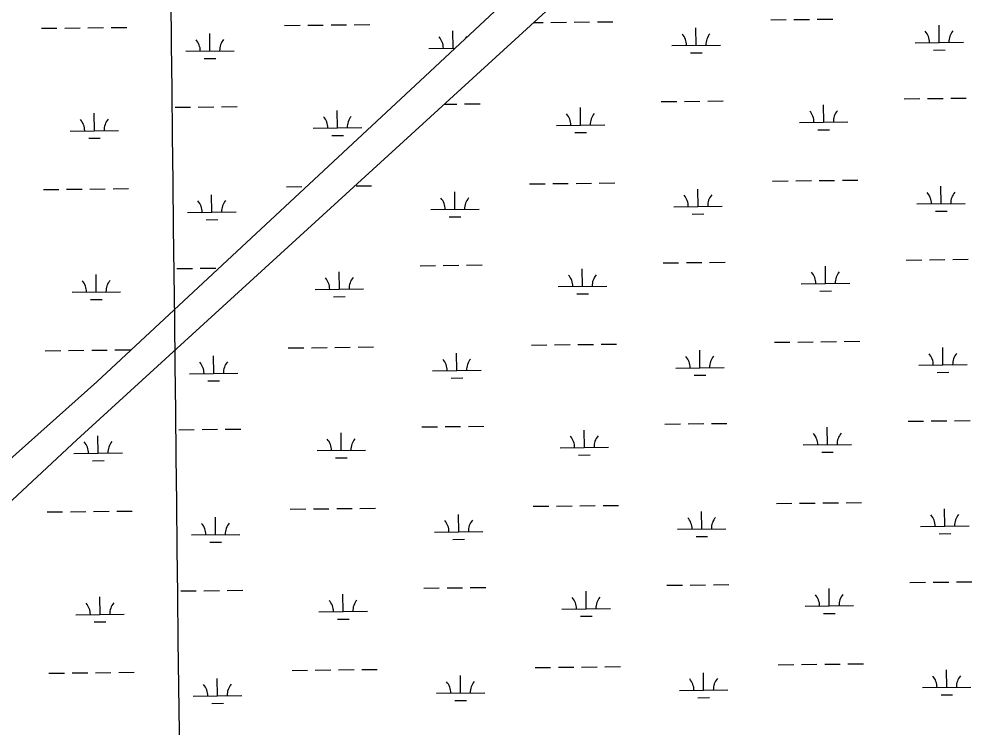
# Model space of a CAD drawing. Extents: x 3684037 to 3722149, y 433263 to 459021.
# Drawn here: x 3693188 to 3695156, y 441777 to 443240 of the extents above; entities that cross this region are included whole.
import ezdxf

# ---------------------------------------------------------------- set-up
doc = ezdxf.new("R2010")
doc.units = 0
for name, color, linetype in [('V-GRID-MAJR', 7, 'Continuous'), ('V-TOPO-SHOR', 7, 'Continuous'), ('V-WETL-SWMP', 7, 'Continuous')]:
    doc.layers.add(name, color=color, linetype=linetype)

msp = doc.modelspace()

# ---------------------------------------------------------------- linework, layer by layer
at = {"layer": 'V-GRID-MAJR'}
msp.add_spline([(3693553.617, 438739.047), (3693484.88, 444797.567), (3693416.122, 450858.018), (3693347.364, 456918.47500000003), (3693347.342, 456920.398)], degree=3, dxfattribs=at)
at = {"layer": 'V-TOPO-SHOR'}
for p, q in [((3694825.2290166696, 443869.2800321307), (3694016.7680279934, 443112.5240539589)), ((3693307.4110469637, 442371.4278403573), (3694621.8090629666, 443571.79578595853)), ((3694016.7680279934, 443112.5240539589), (3693349.137037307, 442491.4640719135)), ((3693349.137037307, 442491.4640719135), (3692587.620047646, 441812.9940918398)), ((3692097.329031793, 441244.1248919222), (3693307.4110469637, 442371.4278403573))]:
    msp.add_line(p, q, dxfattribs=at)
at = {"layer": 'V-WETL-SWMP'}
for p, q in [((3694825.2290166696, 443869.28003213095), (3694016.7680279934, 443112.5240539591)), ((3693307.4110469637, 442371.42784035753), (3694621.8090629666, 443571.7957859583)), ((3694334.3209639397, 443233.5274097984), (3694366.318797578, 443233.8997496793)), ((3694382.317714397, 443234.08591962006), (3694414.315548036, 443234.45825950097)), ((3694740.2014844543, 443238.2504015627), (3694772.1993180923, 443238.6227414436)), ((3694788.198234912, 443238.80891138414), (3694820.19606855, 443239.1812512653)), ((3694836.1949853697, 443239.367421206), (3694868.192819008, 443239.73976108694)), ((3693234.5798800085, 443220.7299832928), (3693266.577713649, 443221.102323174)), ((3693282.5766304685, 443221.28849311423), (3693314.5744641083, 443221.66083299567)), ((3693330.573380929, 443221.8470029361), (3693362.5712145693, 443222.2193428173)), ((3693378.5701313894, 443222.405512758), (3693410.5679650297, 443222.777852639)), ((3693736.4539014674, 443226.5699947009), (3693768.4517351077, 443226.9423345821)), ((3693784.450651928, 443227.1285045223), (3693816.448485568, 443227.50084440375)), ((3693832.4474023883, 443227.6870143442), (3693864.445236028, 443228.0593542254)), ((3693880.4441528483, 443228.2455241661), (3693912.4419864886, 443228.61786404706)), ((3694084.3368037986, 443179.87266765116), (3694083.9179210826, 443215.87023025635)), ((3694250.3364519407, 443232.5501316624), (3694270.3252966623, 443232.782730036)), ((3694286.324213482, 443232.9688999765), (3694318.32204712, 443233.34123985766)), ((3694586.210363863, 443185.7130643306), (3694585.791482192, 443221.7106260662)), ((3695088.084385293, 443191.5530757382), (3695087.665503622, 443227.5506374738)), ((3693582.462782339, 443174.0326562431), (3693582.043899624, 443210.03021884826)), ((3694034.3401887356, 443179.29088658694), (3694088.77335816, 443179.9242932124)), ((3694536.2137488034, 443185.1312832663), (3694636.2069789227, 443186.2948453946)), ((3695038.0877702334, 443190.9712946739), (3695138.0810003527, 443192.13485680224)), ((3695076.2647466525, 443175.9834934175), (3695100.263121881, 443176.2627483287)), ((3693532.4661672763, 443173.4508751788), (3693632.4593974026, 443174.61443730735)), ((3693570.643144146, 443158.46307354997), (3693594.641519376, 443158.74232846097)), ((3694574.390725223, 443170.1434820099), (3694598.389100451, 443170.42273692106)), ((3694016.7680279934, 443112.5240539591), (3693349.137037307, 442491.4640719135)), ((3695112.017976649, 443076.3917658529), (3695144.015810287, 443076.7641057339)), ((3693510.402876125, 443057.75432392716), (3693542.4007097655, 443058.12666380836)), ((3693558.3996265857, 443058.31283374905), (3693590.3974602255, 443058.68517363)), ((3693606.3963770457, 443058.87134357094), (3693638.394210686, 443059.24368345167)), ((3694066.0157035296, 443064.2200555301), (3694092.2710169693, 443064.525573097)), ((3694108.2699337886, 443064.7117430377), (3694140.2677674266, 443065.08408291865)), ((3694347.638005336, 443021.0639860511), (3694347.219123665, 443057.0615477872)), ((3694514.1504543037, 443069.43473480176), (3694546.148287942, 443069.80707468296)), ((3694562.1472047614, 443069.99324462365), (3694594.1450384, 443070.3655845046)), ((3694610.143955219, 443070.5517544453), (3694642.141788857, 443070.92409432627)), ((3694849.512026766, 443026.9039974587), (3694849.093145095, 443062.90155919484)), ((3695016.0244757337, 443075.2747462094), (3695048.022309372, 443075.6470860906)), ((3695064.0212261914, 443075.83325603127), (3695096.01905983, 443076.20559591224)), ((3693343.890428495, 443009.3835740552), (3693343.471545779, 443045.3811366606)), ((3693845.764449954, 443015.2235854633), (3693845.3455672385, 443051.22114806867)), ((3694297.641390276, 443020.4822049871), (3694397.634620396, 443021.6457671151)), ((3694799.515411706, 443026.32221639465), (3694899.5086418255, 443027.48577852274)), ((3693293.893813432, 443008.80179299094), (3693393.8870435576, 443009.96535511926)), ((3693795.7678348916, 443014.641804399), (3693895.761065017, 443015.80536652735)), ((3693833.944811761, 442999.6540027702), (3693857.943186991, 442999.93325768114)), ((3694335.8183666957, 443005.4944037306), (3694359.8167419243, 443005.7736586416)), ((3694837.6923881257, 443011.33441513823), (3694861.6907633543, 443011.6136700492)), ((3693332.0707903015, 442993.8139913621), (3693356.0691655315, 442994.09324627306)), ((3694242.1983369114, 442899.757922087), (3694274.1961705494, 442900.1302619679)), ((3694290.195087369, 442900.3164319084), (3694322.192921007, 442900.68877178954)), ((3694338.1918378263, 442900.8749417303), (3694370.1896714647, 442901.2472816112)), ((3694386.1885882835, 442901.43345155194), (3694418.1864219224, 442901.80579143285)), ((3694744.0723583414, 442905.5979334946), (3694776.0701919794, 442905.9702733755)), ((3694792.069108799, 442906.15644331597), (3694824.066942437, 442906.52878319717)), ((3694840.0658592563, 442906.7149531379), (3694872.0636928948, 442907.0872930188)), ((3694888.0626097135, 442907.27346295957), (3694920.0604433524, 442907.6458028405)), ((3693238.450763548, 442888.07750719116), (3693270.4485971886, 442888.44984707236)), ((3693286.4475140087, 442888.6360170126), (3693318.4453476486, 442889.008356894)), ((3693334.444264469, 442889.1945268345), (3693366.4420981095, 442889.5668667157)), ((3693382.4410149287, 442889.7530366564), (3693414.4388485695, 442890.1253765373)), ((3693740.3247850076, 442893.9175185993), (3693772.3226186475, 442894.28985848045)), ((3693884.3145668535, 442895.5934401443), (3693916.312400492, 442895.96578002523)), ((3694088.207216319, 442847.22058485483), (3694087.788334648, 442883.21814659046)), ((3694590.0812377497, 442853.06059626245), (3694589.6623560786, 442889.0581579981)), ((3695091.9552591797, 442858.9006076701), (3695091.5363775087, 442894.8981694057)), ((3693586.3336658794, 442841.3801801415), (3693585.9147831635, 442877.3777427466)), ((3693536.3370508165, 442840.7983990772), (3693636.330280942, 442841.96196120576)), ((3694038.2106012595, 442846.63880379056), (3694138.20383138, 442847.8023659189)), ((3694540.08462269, 442852.4788151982), (3694640.07785281, 442853.6423773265)), ((3695041.95864412, 442858.3188266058), (3695141.95187424, 442859.4823887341)), ((3695080.1356205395, 442843.3310253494), (3695104.1339957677, 442843.61028026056)), ((3693574.5140276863, 442825.8105974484), (3693598.512402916, 442826.0898523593)), ((3694076.387577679, 442831.65100253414), (3694100.3859529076, 442831.9302574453)), ((3694578.2615991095, 442837.49101394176), (3694602.2599743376, 442837.77026885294)), ((3695019.89534962, 442742.6222781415), (3695051.8931832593, 442742.9946180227)), ((3695067.8921000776, 442743.1807879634), (3695099.889933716, 442743.55312784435)), ((3695115.8888505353, 442743.73929778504), (3695147.8866841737, 442744.111637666)), ((3693514.273759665, 442725.1018478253), (3693546.2715933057, 442725.4741877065)), ((3693562.2705101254, 442725.66035764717), (3693594.2683437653, 442726.03269752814)), ((3694016.14730676, 442730.94225532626), (3694048.1451403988, 442731.31459520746)), ((3694064.1440572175, 442731.5007651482), (3694096.141890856, 442731.8731050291)), ((3694112.1408076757, 442732.0592749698), (3694144.1386413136, 442732.43161485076)), ((3694351.5088792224, 442688.4115179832), (3694351.089997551, 442724.40907971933)), ((3694518.02132819, 442736.7822667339), (3694550.0191618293, 442737.1546066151)), ((3694566.0180786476, 442737.34077655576), (3694598.015912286, 442737.71311643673)), ((3694614.014829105, 442737.8992863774), (3694646.0126627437, 442738.2716262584)), ((3694853.3829006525, 442694.2515293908), (3694852.964018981, 442730.24909112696)), ((3693347.761312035, 442676.73109795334), (3693347.3424293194, 442712.7286605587)), ((3693849.634857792, 442682.57150657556), (3693849.215976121, 442718.5690683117)), ((3693799.6382427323, 442681.9897255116), (3693899.6314728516, 442683.1532876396)), ((3694301.512264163, 442687.8297369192), (3694401.505494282, 442688.99329904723)), ((3694803.386285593, 442693.66974832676), (3694903.379515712, 442694.83331045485)), ((3693297.764696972, 442676.14931688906), (3693397.7579270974, 442677.3128790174)), ((3693837.815219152, 442667.00192425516), (3693861.8135943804, 442667.2811791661)), ((3694339.6892405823, 442672.8419356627), (3694363.6876158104, 442673.12119057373)), ((3694841.563262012, 442678.68194707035), (3694865.5616372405, 442678.9612019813)), ((3693335.9416738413, 442661.16151526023), (3693359.9400490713, 442661.4407701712)), ((3694246.0692107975, 442567.1054540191), (3694278.067044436, 442567.4777939)), ((3694294.065961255, 442567.6639638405), (3694326.063794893, 442568.03630372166)), ((3694342.062711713, 442568.2224736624), (3694374.060545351, 442568.5948135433)), ((3694390.0594621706, 442568.78098348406), (3694422.057295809, 442569.15332336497)), ((3694747.9432322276, 442572.9454654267), (3694779.941065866, 442573.3178053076)), ((3694795.9399826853, 442573.5039752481), (3694827.9378163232, 442573.8763151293)), ((3694843.936733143, 442574.06248507), (3694875.934566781, 442574.43482495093)), ((3694891.9334836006, 442574.6209948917), (3694923.931317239, 442574.9933347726)), ((3693242.321647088, 442555.42503108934), (3693274.3194807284, 442555.7973709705)), ((3693290.318397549, 442555.9835409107), (3693322.316231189, 442556.35588079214)), ((3693338.315148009, 442556.54205073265), (3693370.312981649, 442556.9143906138)), ((3693386.311898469, 442557.10056055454), (3693418.3097321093, 442557.47290043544)), ((3693744.1951893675, 442561.2654426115), (3693776.1930230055, 442561.6377824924)), ((3693792.191939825, 442561.8239524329), (3693824.189773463, 442562.19629231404)), ((3693840.188690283, 442562.3824622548), (3693872.1865239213, 442562.7548021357)), ((3693888.18544074, 442562.94097207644), (3693920.183274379, 442563.31331195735)), ((3694092.0780902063, 442514.56811678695), (3694091.659208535, 442550.5656785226)), ((3694593.9521116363, 442520.40812819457), (3694593.5332299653, 442556.4056899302)), ((3695095.8261330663, 442526.2481396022), (3695095.4072513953, 442562.2457013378)), ((3693590.2040687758, 442508.7281053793), (3693589.7851871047, 442544.725667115)), ((3695045.829518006, 442525.6663585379), (3695145.8227481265, 442526.82992066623)), ((3693540.207453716, 442508.1463243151), (3693640.200683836, 442509.30988644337)), ((3694042.0814751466, 442513.9863357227), (3694142.074705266, 442515.149897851)), ((3694543.9554965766, 442519.8263471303), (3694643.9487266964, 442520.9899092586)), ((3695084.0064944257, 442510.6785572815), (3695108.004869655, 442510.9578121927)), ((3693349.137037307, 442491.4640719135), (3692587.620047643, 441812.9940918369)), ((3693578.3844301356, 442493.15852305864), (3693602.3828053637, 442493.43777796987)), ((3694080.2584515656, 442498.99853446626), (3694104.2568267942, 442499.27778937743)), ((3694582.1324729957, 442504.8385458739), (3694606.1308482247, 442505.11780078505)), ((3695023.766223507, 442409.9698100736), (3695055.7640571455, 442410.3421499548)), ((3695071.7629739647, 442410.5283198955), (3695103.760807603, 442410.90065977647)), ((3695119.7597244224, 442411.08682971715), (3695151.757558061, 442411.4591695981)), ((3693518.1441592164, 442392.4497758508), (3693550.1419928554, 442392.82211573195)), ((3693566.140909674, 442393.0082856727), (3693598.1387433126, 442393.3806255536)), ((3693614.1376601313, 442393.56679549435), (3693646.13549377, 442393.93913537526)), ((3694020.018180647, 442398.28978725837), (3694052.0160142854, 442398.66212713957)), ((3694068.0149311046, 442398.8482970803), (3694100.012764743, 442399.2206369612)), ((3694116.011681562, 442399.4068069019), (3694148.0095152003, 442399.7791467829)), ((3694355.379753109, 442355.7590499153), (3694354.960871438, 442391.75661165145)), ((3694521.892202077, 442404.129798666), (3694553.890035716, 442404.5021385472)), ((3694569.8889525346, 442404.6883084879), (3694601.886786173, 442405.06064836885)), ((3694617.8857029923, 442405.24681830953), (3694649.883536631, 442405.6191581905)), ((3694857.253774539, 442361.5990613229), (3694856.834892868, 442397.5966230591)), ((3692097.329031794, 441244.1248919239), (3693307.4110469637, 442371.42784035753)), ((3693351.631710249, 442344.0790271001), (3693351.2128285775, 442380.0765888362)), ((3693853.505731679, 442349.91903850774), (3693853.086850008, 442385.9166002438)), ((3693803.5091166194, 442349.3372574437), (3693903.5023467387, 442350.5008195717)), ((3694305.3831380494, 442355.1772688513), (3694405.3763681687, 442356.34083097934)), ((3694807.2571594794, 442361.0172802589), (3694907.250389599, 442362.18084238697)), ((3693301.6350951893, 442343.4972460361), (3693401.6283253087, 442344.6608081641)), ((3693841.6860930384, 442334.3494561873), (3693865.6844682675, 442334.6287110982)), ((3694343.5601144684, 442340.18946759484), (3694367.5584896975, 442340.46872250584)), ((3694845.4341358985, 442346.02947900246), (3694869.4325111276, 442346.3087339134)), ((3693339.812071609, 442328.50944477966), (3693363.810446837, 442328.7886996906)), ((3693892.0563146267, 442230.28850400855), (3693924.0541482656, 442230.66084388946)), ((3694249.9400846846, 442234.4529859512), (3694281.9379183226, 442234.8253258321)), ((3694297.9368351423, 442235.01149577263), (3694329.9346687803, 442235.3838356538)), ((3694345.9335856, 442235.5700055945), (3694377.931419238, 442235.9423454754)), ((3694393.930336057, 442236.1285154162), (3694425.928169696, 442236.5008552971)), ((3694751.8141061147, 442240.29299735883), (3694783.8119397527, 442240.66533723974)), ((3694799.8108565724, 442240.8515071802), (3694831.8086902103, 442241.2238470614)), ((3694847.80760703, 442241.41001700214), (3694879.805440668, 442241.78235688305)), ((3694895.8043574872, 442241.9685268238), (3694927.802191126, 442242.3408667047)), ((3693246.192041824, 442222.77296313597), (3693278.1898754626, 442223.14530301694)), ((3693294.188792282, 442223.3314729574), (3693326.18662592, 442223.7038128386)), ((3693342.185542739, 442223.8899827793), (3693374.183376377, 442224.26232266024)), ((3693390.1822931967, 442224.44849260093), (3693422.180126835, 442224.8208324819)), ((3693594.0749426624, 442176.07563731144), (3693593.6560609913, 442212.0731990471)), ((3693748.0660632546, 442228.6129745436), (3693780.0638968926, 442228.9853144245)), ((3693796.0628137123, 442229.171484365), (3693828.0606473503, 442229.54382424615)), ((3693844.0595641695, 442229.7299941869), (3693876.0573978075, 442230.1023340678)), ((3694095.948964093, 442181.91564871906), (3694095.530082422, 442217.9132104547)), ((3694597.8229855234, 442187.7556601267), (3694597.4041038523, 442223.7532218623)), ((3695099.6970069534, 442193.5956715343), (3695099.2781252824, 442229.59323326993)), ((3695049.7003918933, 442193.01389047), (3695149.693622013, 442194.17745259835)), ((3693544.0783276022, 442175.4938562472), (3693644.071557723, 442176.6574183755)), ((3694045.9523490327, 442181.3338676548), (3694145.945579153, 442182.4974297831)), ((3694547.8263704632, 442187.1738790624), (3694647.819600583, 442188.3374411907)), ((3694586.0033468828, 442172.186077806), (3694610.0017221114, 442172.46533271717)), ((3695087.877368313, 442178.0260892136), (3695111.8757435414, 442178.3053441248)), ((3693582.255304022, 442160.50605499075), (3693606.253679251, 442160.785309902)), ((3694084.1293254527, 442166.3460663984), (3694108.127700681, 442166.62532130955)), ((3695027.6370973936, 442077.3173420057), (3695059.634931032, 442077.6896818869)), ((3695075.6338478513, 442077.8758518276), (3695107.6316814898, 442078.2481917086)), ((3695123.6305983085, 442078.43436164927), (3695155.628431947, 442078.80670153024)), ((3693522.015033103, 442059.7973077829), (3693554.0128667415, 442060.16964766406)), ((3693570.0117835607, 442060.3558176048), (3693602.009617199, 442060.7281574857)), ((3693618.0085340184, 442060.91432742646), (3693650.006367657, 442061.2866673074)), ((3694023.889054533, 442065.6373191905), (3694055.886888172, 442066.0096590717)), ((3694071.885804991, 442066.19582901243), (3694103.883638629, 442066.56816889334)), ((3694119.8825554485, 442066.7543388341), (3694151.880389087, 442067.126678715)), ((3694359.250626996, 442023.1065818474), (3694358.8317453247, 442059.10414358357)), ((3694525.7630759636, 442071.4773305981), (3694557.760909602, 442071.8496704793)), ((3694573.7598264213, 442072.03584042), (3694605.7576600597, 442072.40818030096)), ((3694621.7565768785, 442072.59435024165), (3694653.754410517, 442072.9666901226)), ((3694861.124648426, 442028.94659325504), (3694860.7057667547, 442064.9441549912)), ((3693355.502584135, 442011.42655903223), (3693355.083702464, 442047.4241207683)), ((3693857.3766055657, 442017.26657043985), (3693856.957723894, 442053.26413217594)), ((3693807.379990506, 442016.6847893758), (3693907.3732206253, 442017.84835150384)), ((3694309.2540119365, 442022.52480078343), (3694409.247242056, 442023.68836291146)), ((3694811.128033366, 442028.364812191), (3694911.121263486, 442029.5283743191)), ((3693305.5059690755, 442010.8447779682), (3693405.499199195, 442012.0083400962)), ((3693343.6829454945, 441995.8569767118), (3693367.6813207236, 441996.1362316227)), ((3693845.556966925, 442001.6969881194), (3693869.5553421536, 442001.97624303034)), ((3694347.4309883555, 442007.536999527), (3694371.429363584, 442007.81625443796)), ((3694849.3050097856, 442013.3770109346), (3694873.303385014, 442013.6562658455)), ((3693751.9369371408, 441895.9605064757), (3693783.934770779, 441896.3328463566)), ((3693799.9336875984, 441896.5190162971), (3693831.9315212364, 441896.89135617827)), ((3693847.930438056, 441897.077526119), (3693879.928271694, 441897.4498659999)), ((3693895.927188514, 441897.63603594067), (3693927.9250221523, 441898.0083758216)), ((3694253.8109585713, 441901.8005178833), (3694285.8087922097, 441902.17285776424)), ((3694301.807709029, 441902.35902770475), (3694333.805542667, 441902.7313675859)), ((3694349.804459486, 441902.91753752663), (3694381.802293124, 441903.28987740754)), ((3694397.801209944, 441903.4760473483), (3694429.799043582, 441903.8483872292)), ((3694755.684980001, 441907.64052929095), (3694787.6828136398, 441908.01286917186)), ((3694803.681730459, 441908.1990391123), (3694835.679564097, 441908.5713789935)), ((3694851.678480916, 441908.75754893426), (3694883.676314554, 441909.12988881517)), ((3694899.675231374, 441909.3160587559), (3694931.673065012, 441909.6883986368)), ((3695103.5678808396, 441860.9432034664), (3695103.1489991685, 441896.94076520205)), ((3693250.0629157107, 441890.1204950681), (3693282.0607493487, 441890.49283494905)), ((3693298.0596661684, 441890.6790048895), (3693330.0574998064, 441891.0513447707)), ((3693346.056416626, 441891.2375147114), (3693378.054250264, 441891.60985459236)), ((3693394.0531670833, 441891.79602453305), (3693426.051000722, 441892.168364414)), ((3693597.9458165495, 441843.42316924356), (3693597.5269348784, 441879.42073097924)), ((3694099.8198379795, 441849.2631806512), (3694099.4009563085, 441885.2607423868)), ((3694601.6938594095, 441855.1031920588), (3694601.2749777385, 441891.1007537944)), ((3695053.5712657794, 441860.36142240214), (3695153.5644959, 441861.52498453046)), ((3693547.9492014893, 441842.84138817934), (3693647.942431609, 441844.0049503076)), ((3694049.8232229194, 441848.6813995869), (3694149.8164530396, 441849.8449617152)), ((3694551.6972443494, 441854.5214109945), (3694651.69047447, 441855.68497312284)), ((3694589.8742207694, 441839.5336097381), (3694613.872595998, 441839.8128646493)), ((3695091.7482421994, 441845.3736211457), (3695115.746617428, 441845.6528760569)), ((3693586.126177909, 441827.85358692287), (3693610.1245531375, 441828.1328418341)), ((3694088.000199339, 441833.6935983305), (3694111.998574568, 441833.97285324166))]:
    msp.add_line(p, q, dxfattribs=at)
for centre, radius, start, end in [((3695032.8396644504, 443191.38506088), 35.24628790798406, 359.89486700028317, 41.43852533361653), ((3695143.318056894, 443192.67063264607), 35.246287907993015, 139.89486394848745, 181.43852228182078), ((3693527.2180614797, 443173.86464139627), 35.24628790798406, 359.89486698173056, 41.438525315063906), ((3693637.69645393, 443175.15021316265), 35.246287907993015, 139.89486396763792, 181.43852230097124), ((3694029.0920829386, 443179.70465280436), 35.24628790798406, 359.89486698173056, 41.438525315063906), ((3694139.570475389, 443180.99022457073), 35.246287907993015, 139.89486396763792, 148.78394553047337), ((3694530.9656430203, 443185.54504947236), 35.24628790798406, 359.89486700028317, 41.43852533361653), ((3694641.444035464, 443186.8306212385), 35.246287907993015, 139.89486394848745, 181.43852228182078), ((3693790.5197290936, 443015.0555706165), 35.24628790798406, 359.89486698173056, 41.438525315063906), ((3693900.998121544, 443016.3411423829), 35.246287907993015, 139.89486396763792, 181.43852230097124), ((3694292.3932844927, 443020.89597119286), 35.24628790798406, 359.89486700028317, 41.43852533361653), ((3694402.8716769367, 443022.18154295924), 35.246287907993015, 139.89486394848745, 181.43852228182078), ((3694794.2673059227, 443026.7359826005), 35.24628790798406, 359.89486700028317, 41.43852533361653), ((3694904.745698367, 443028.02155436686), 35.246287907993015, 139.89486394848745, 181.43852228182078), ((3693288.645707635, 443009.2155592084), 35.24628790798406, 359.89486698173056, 41.438525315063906), ((3693399.1241000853, 443010.5011309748), 35.246287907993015, 139.89486396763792, 181.43852230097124), ((3695036.710538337, 442858.7325928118), 35.24628790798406, 359.89486700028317, 41.43852533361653), ((3695147.1889307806, 442860.01816457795), 35.246287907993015, 139.89486394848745, 181.43852228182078), ((3693531.08894502, 442841.2121652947), 35.24628790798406, 359.89486698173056, 41.438525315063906), ((3693641.5673374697, 442842.49773706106), 35.246287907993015, 139.89486396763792, 181.43852230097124), ((3694032.962495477, 442847.0525699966), 35.24628790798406, 359.89486700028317, 41.43852533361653), ((3694143.4408879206, 442848.33814176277), 35.246287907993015, 139.89486394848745, 181.43852228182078), ((3694534.836516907, 442852.89258140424), 35.24628790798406, 359.89486700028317, 41.43852533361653), ((3694645.3149093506, 442854.17815317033), 35.246287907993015, 139.89486394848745, 181.43852228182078), ((3693794.390136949, 442682.40349171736), 35.24628790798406, 359.89486700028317, 41.43852533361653), ((3693904.8685293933, 442683.68906348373), 35.246287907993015, 139.89486394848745, 181.43852228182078), ((3694296.2641583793, 442688.243503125), 35.24628790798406, 359.89486700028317, 41.43852533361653), ((3694406.7425508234, 442689.52907489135), 35.246287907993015, 139.89486394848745, 181.43852228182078), ((3694798.1381798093, 442694.0835145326), 35.24628790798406, 359.89486700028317, 41.43852533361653), ((3694908.6165722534, 442695.369086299), 35.246287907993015, 139.89486394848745, 181.43852228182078), ((3693292.5165911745, 442676.56308310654), 35.24628790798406, 359.89486698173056, 41.438525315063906), ((3693402.994983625, 442677.8486548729), 35.246287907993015, 139.89486396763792, 181.43852230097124), ((3695040.581412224, 442526.0801247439), 35.24628790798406, 359.89486700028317, 41.43852533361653), ((3695151.0598046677, 442527.36569651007), 35.246287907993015, 139.89486394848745, 181.43852228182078), ((3693534.959347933, 442508.5600905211), 35.24628790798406, 359.89486700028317, 41.43852533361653), ((3693645.4377403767, 442509.84566228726), 35.246287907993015, 139.89486394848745, 181.43852228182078), ((3694036.8333693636, 442514.40010192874), 35.24628790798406, 359.89486700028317, 41.43852533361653), ((3694147.311761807, 442515.6856736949), 35.246287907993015, 139.89486394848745, 181.43852228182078), ((3694538.707390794, 442520.24011333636), 35.24628790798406, 359.89486700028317, 41.43852533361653), ((3694649.1857832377, 442521.52568510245), 35.246287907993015, 139.89486394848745, 181.43852228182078), ((3693798.261010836, 442349.75102364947), 35.24628790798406, 359.89486700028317, 41.43852533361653), ((3693908.73940328, 442351.03659541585), 35.246287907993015, 139.89486394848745, 181.43852228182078), ((3694300.135032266, 442355.5910350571), 35.24628790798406, 359.89486700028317, 41.43852533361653), ((3694410.6134247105, 442356.87660682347), 35.246287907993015, 139.89486394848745, 181.43852228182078), ((3694802.009053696, 442361.4310464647), 35.24628790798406, 359.89486700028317, 41.43852533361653), ((3694912.4874461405, 442362.7166182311), 35.246287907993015, 139.89486394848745, 181.43852228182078), ((3693296.386989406, 442343.91101224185), 35.24628790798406, 359.89486700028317, 41.43852533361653), ((3693406.8653818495, 442345.1965840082), 35.246287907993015, 139.89486394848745, 181.43852228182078), ((3694542.5782646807, 442187.5876452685), 35.24628790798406, 359.89486700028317, 41.43852533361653), ((3694653.0566571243, 442188.87321703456), 35.246287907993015, 139.89486394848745, 181.43852228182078), ((3695044.4522861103, 442193.42765667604), 35.24628790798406, 359.89486700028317, 41.43852533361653), ((3695154.9306785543, 442194.7132284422), 35.246287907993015, 139.89486394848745, 181.43852228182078), ((3693538.83022182, 442175.90762245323), 35.24628790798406, 359.89486700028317, 41.43852533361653), ((3693649.308614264, 442177.1931942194), 35.246287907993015, 139.89486394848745, 181.43852228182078), ((3694040.70424325, 442181.74763386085), 35.24628790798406, 359.89486700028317, 41.43852533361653), ((3694151.182635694, 442183.033205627), 35.246287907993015, 139.89486394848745, 181.43852228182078), ((3693300.257863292, 442011.25854417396), 35.24628790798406, 359.89486700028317, 41.43852533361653), ((3693410.7362557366, 442012.54411594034), 35.246287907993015, 139.89486394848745, 181.43852228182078), ((3693802.1318847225, 442017.0985555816), 35.24628790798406, 359.89486700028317, 41.43852533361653), ((3693912.6102771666, 442018.38412734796), 35.246287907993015, 139.89486394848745, 181.43852228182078), ((3694304.005906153, 442022.9385669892), 35.24628790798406, 359.89486700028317, 41.43852533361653), ((3694414.4842985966, 442024.2241387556), 35.246287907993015, 139.89486394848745, 181.43852228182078), ((3694805.879927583, 442028.7785783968), 35.24628790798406, 359.89486700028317, 41.43852533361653), ((3694916.3583200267, 442030.0641501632), 35.246287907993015, 139.89486394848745, 181.43852228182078), ((3694546.449138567, 441854.9351772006), 35.24628790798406, 359.89486700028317, 41.43852533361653), ((3694656.927531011, 441856.2207489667), 35.246287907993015, 139.89486394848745, 181.43852228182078), ((3695048.323159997, 441860.77518860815), 35.24628790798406, 359.89486700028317, 41.43852533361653), ((3695158.8015524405, 441862.0607603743), 35.246287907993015, 139.89486394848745, 181.43852228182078), ((3693542.7010957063, 441843.25515438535), 35.24628790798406, 359.89486700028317, 41.43852533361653), ((3693653.1794881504, 441844.5407261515), 35.246287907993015, 139.89486394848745, 181.43852228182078), ((3694044.575117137, 441849.09516579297), 35.24628790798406, 359.89486700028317, 41.43852533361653), ((3694155.053509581, 441850.3807375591), 35.246287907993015, 139.89486394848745, 181.43852228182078)]:
    msp.add_arc(centre, radius, start, end, dxfattribs=at)

doc.saveas('drawing.dxf')
